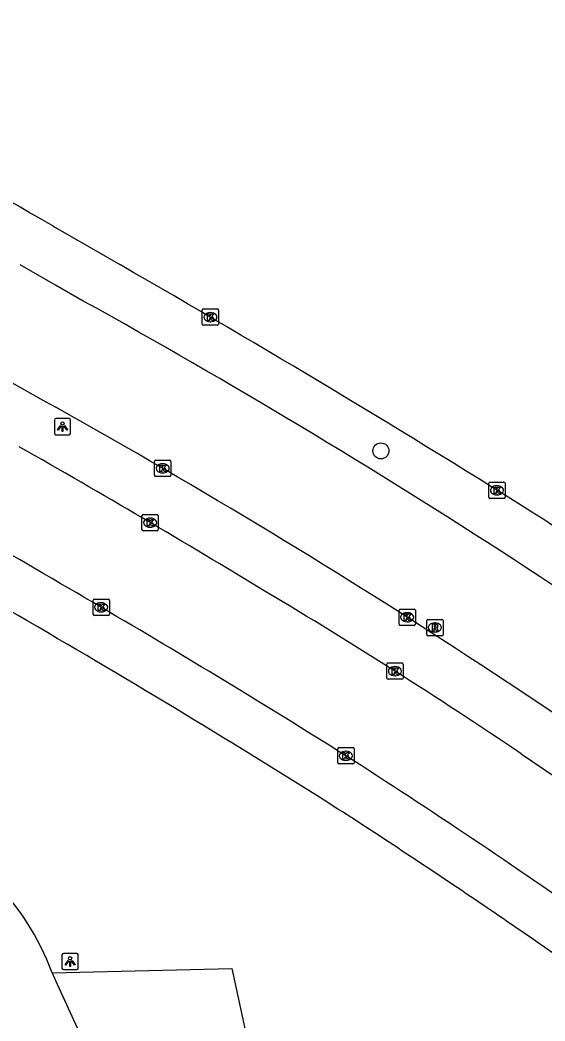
# Model space of a CAD drawing. Extents: x 161477 to 163040, y 383680 to 384868.
# Drawn here: x 162497.8 to 162530, y 384703.7 to 384765 of the extents above; entities that cross this region are included whole.
import ezdxf

# ---------------------------------------------------------------- set-up
doc = ezdxf.new("R2010")
doc.units = 0
for name, color, linetype in [('IMGEO_Boom', 7, 'Continuous'), ('IMGEO_Groenvoorziening', 7, 'Continuous'), ('IMGEO_Kolk', 7, 'Continuous'), ('IMGEO_Lichtpunt', 7, 'Continuous'), ('IMGEO_Rijbaan_lokaal_open', 7, 'Continuous'), ('IMGEO_Rijbaan_regionaal_gesloten', 7, 'Continuous'), ('IMGEO_Rioolput', 7, 'Continuous'), ('IMGEO_Voetpad_halfverhard', 7, 'Continuous'), ('IMGEO_Voetpad_open', 7, 'Continuous')]:
    doc.layers.add(name, color=color, linetype=linetype)

msp = doc.modelspace()

# ---------------------------------------------------------------- linework, layer by layer
at = {"layer": 'IMGEO_Boom'}
msp.add_circle((162519.909, 384738.62), 0.489, dxfattribs=at)
at = {"layer": 'IMGEO_Groenvoorziening'}
msp.add_lwpolyline([(162499.78, 384706.668), (162510.784, 384706.93), (162512.206, 384700.343), (162515.396, 384685.565), (162519.247, 384675.621)], dxfattribs=at)
at = {"layer": 'IMGEO_Kolk'}
for p, q in [((162509.049, 384747.308), (162509.901, 384747.308)), ((162508.974, 384746.382), (162508.974, 384747.234)), ((162509.462, 384747.088), (162509.487, 384747.088)), ((162509.975, 384747.234), (162509.975, 384746.382)), ((162509.901, 384746.308), (162509.049, 384746.308)), ((162509.485, 384746.528), (162509.46, 384746.528)), ((162506.051, 384737.125), (162506.051, 384737.977)), ((162506.126, 384738.051), (162506.978, 384738.051)), ((162506.539, 384737.831), (162506.564, 384737.831)), ((162507.052, 384737.977), (162507.052, 384737.125)), ((162506.978, 384737.051), (162506.126, 384737.051)), ((162506.562, 384737.271), (162506.537, 384737.271)), ((162526.516, 384735.782), (162526.516, 384736.634)), ((162526.591, 384736.708), (162527.443, 384736.708)), ((162527.004, 384736.488), (162527.029, 384736.488)), ((162527.517, 384736.634), (162527.517, 384735.782)), ((162527.443, 384735.708), (162526.591, 384735.708)), ((162527.027, 384735.928), (162527.002, 384735.928)), ((162505.284, 384733.798), (162505.284, 384734.65)), ((162505.359, 384734.724), (162506.211, 384734.724)), ((162505.772, 384734.504), (162505.797, 384734.504)), ((162506.285, 384734.65), (162506.285, 384733.798)), ((162505.795, 384733.944), (162505.77, 384733.944)), ((162506.211, 384733.724), (162505.359, 384733.724)), ((162502.362, 384729.544), (162503.214, 384729.544)), ((162502.287, 384728.618), (162502.287, 384729.47)), ((162502.775, 384729.324), (162502.8, 384729.324)), ((162503.288, 384729.47), (162503.288, 384728.618)), ((162521.093, 384728.934), (162521.945, 384728.934)), ((162503.214, 384728.544), (162502.362, 384728.544)), ((162502.798, 384728.764), (162502.773, 384728.764)), ((162521.018, 384728.008), (162521.018, 384728.86)), ((162521.506, 384728.714), (162521.531, 384728.714)), ((162522.019, 384728.86), (162522.019, 384728.008)), ((162521.945, 384727.934), (162521.093, 384727.934)), ((162521.529, 384728.154), (162521.504, 384728.154)), ((162520.271, 384724.709), (162520.271, 384725.561)), ((162520.346, 384725.635), (162521.198, 384725.635)), ((162520.759, 384725.415), (162520.784, 384725.415)), ((162521.272, 384725.561), (162521.272, 384724.709)), ((162521.198, 384724.635), (162520.346, 384724.635)), ((162520.782, 384724.855), (162520.757, 384724.855)), ((162517.264, 384719.528), (162517.264, 384720.38)), ((162517.339, 384720.454), (162518.191, 384720.454)), ((162518.265, 384720.38), (162518.265, 384719.528)), ((162517.752, 384720.234), (162517.777, 384720.234)), ((162518.191, 384719.454), (162517.339, 384719.454)), ((162517.775, 384719.674), (162517.75, 384719.674))]:
    msp.add_line(p, q, dxfattribs=at)
for points in [[(162509.049, 384747.308), (162509.901, 384747.308)], [(162508.974, 384746.382), (162508.974, 384747.234)], [(162509.295, 384747.008), (162509.418, 384747.008), (162509.418, 384746.857), (162509.548, 384747.008), (162509.712, 384747.008), (162509.566, 384746.857), (162509.719, 384746.608), (162509.567, 384746.608), (162509.482, 384746.772), (162509.418, 384746.705), (162509.418, 384746.608), (162509.295, 384746.608), (162509.295, 384747.008)], [(162509.975, 384747.234), (162509.975, 384746.382)], [(162509.901, 384746.308), (162509.049, 384746.308)], [(162506.051, 384737.125), (162506.051, 384737.977)], [(162506.126, 384738.051), (162506.978, 384738.051)], [(162506.372, 384737.751), (162506.495, 384737.751), (162506.495, 384737.6), (162506.625, 384737.751), (162506.789, 384737.751), (162506.643, 384737.6), (162506.796, 384737.351), (162506.644, 384737.351), (162506.559, 384737.515), (162506.495, 384737.448), (162506.495, 384737.351), (162506.372, 384737.351), (162506.372, 384737.751)], [(162507.052, 384737.977), (162507.052, 384737.125)], [(162506.978, 384737.051), (162506.126, 384737.051)], [(162526.516, 384735.782), (162526.516, 384736.634)], [(162526.591, 384736.708), (162527.443, 384736.708)], [(162526.837, 384736.408), (162526.96, 384736.408), (162526.96, 384736.257), (162527.09, 384736.408), (162527.254, 384736.408), (162527.108, 384736.257), (162527.261, 384736.008), (162527.109, 384736.008), (162527.024, 384736.172), (162526.96, 384736.105), (162526.96, 384736.008), (162526.837, 384736.008), (162526.837, 384736.408)], [(162527.517, 384736.634), (162527.517, 384735.782)], [(162527.443, 384735.708), (162526.591, 384735.708)], [(162505.284, 384733.798), (162505.284, 384734.65)], [(162505.359, 384734.724), (162506.211, 384734.724)], [(162505.605, 384734.424), (162505.728, 384734.424), (162505.728, 384734.273), (162505.858, 384734.424), (162506.022, 384734.424), (162505.876, 384734.273), (162506.029, 384734.024), (162505.877, 384734.024), (162505.792, 384734.188), (162505.728, 384734.121), (162505.728, 384734.024), (162505.605, 384734.024), (162505.605, 384734.424)], [(162506.285, 384734.65), (162506.285, 384733.798)], [(162506.211, 384733.724), (162505.359, 384733.724)], [(162502.362, 384729.544), (162503.214, 384729.544)], [(162502.287, 384728.618), (162502.287, 384729.47)], [(162502.608, 384729.244), (162502.731, 384729.244), (162502.731, 384729.093), (162502.861, 384729.244), (162503.025, 384729.244), (162502.879, 384729.093), (162503.032, 384728.844), (162502.88, 384728.844), (162502.795, 384729.008), (162502.731, 384728.941), (162502.731, 384728.844), (162502.608, 384728.844), (162502.608, 384729.244)], [(162503.288, 384729.47), (162503.288, 384728.618)], [(162521.093, 384728.934), (162521.945, 384728.934)], [(162503.214, 384728.544), (162502.362, 384728.544)], [(162521.018, 384728.008), (162521.018, 384728.86)], [(162521.339, 384728.634), (162521.462, 384728.634), (162521.462, 384728.483), (162521.592, 384728.634), (162521.756, 384728.634), (162521.61, 384728.483), (162521.763, 384728.234), (162521.611, 384728.234), (162521.526, 384728.398), (162521.462, 384728.331), (162521.462, 384728.234), (162521.339, 384728.234), (162521.339, 384728.634)], [(162522.019, 384728.86), (162522.019, 384728.008)], [(162521.945, 384727.934), (162521.093, 384727.934)], [(162520.271, 384724.709), (162520.271, 384725.561)], [(162520.346, 384725.635), (162521.198, 384725.635)], [(162520.592, 384725.335), (162520.715, 384725.335), (162520.715, 384725.184), (162520.845, 384725.335), (162521.009, 384725.335), (162520.863, 384725.184), (162521.016, 384724.935), (162520.864, 384724.935), (162520.779, 384725.099), (162520.715, 384725.032), (162520.715, 384724.935), (162520.592, 384724.935), (162520.592, 384725.335)], [(162521.272, 384725.561), (162521.272, 384724.709)], [(162521.198, 384724.635), (162520.346, 384724.635)], [(162517.264, 384719.528), (162517.264, 384720.38)], [(162517.339, 384720.454), (162518.191, 384720.454)], [(162518.265, 384720.38), (162518.265, 384719.528)], [(162517.585, 384720.154), (162517.708, 384720.154), (162517.708, 384720.003), (162517.838, 384720.154), (162518.002, 384720.154), (162517.856, 384720.003), (162518.009, 384719.754), (162517.857, 384719.754), (162517.772, 384719.918), (162517.708, 384719.851), (162517.708, 384719.754), (162517.585, 384719.754), (162517.585, 384720.154)], [(162518.191, 384719.454), (162517.339, 384719.454)]]:
    msp.add_lwpolyline(points, dxfattribs=at)
for centre, start, end in [((162509.051, 384747.232), 91.55205, 178.44795), ((162509.051, 384747.232), 91.55205, 178.44795), ((162509.899, 384747.232), 1.55205, 88.44795), ((162509.899, 384747.232), 1.55205, 88.44795), ((162509.051, 384746.384), 181.55205, 268.44795), ((162509.051, 384746.384), 181.55205, 268.44795), ((162509.899, 384746.384), 271.55205, 358.44795), ((162509.899, 384746.384), 271.55205, 358.44795), ((162506.128, 384737.975), 91.55205, 178.44795), ((162506.128, 384737.975), 91.55205, 178.44795), ((162506.976, 384737.975), 1.55205, 88.44795), ((162506.976, 384737.975), 1.55205, 88.44795), ((162506.128, 384737.127), 181.55205, 268.44795), ((162506.128, 384737.127), 181.55205, 268.44795), ((162506.976, 384737.127), 271.55205, 358.44795), ((162506.976, 384737.127), 271.55205, 358.44795), ((162526.593, 384736.632), 91.55205, 178.44795), ((162526.593, 384736.632), 91.55205, 178.44795), ((162527.441, 384736.632), 1.55205, 88.44795), ((162527.441, 384736.632), 1.55205, 88.44795), ((162526.593, 384735.784), 181.55205, 268.44795), ((162526.593, 384735.784), 181.55205, 268.44795), ((162527.441, 384735.784), 271.55205, 358.44795), ((162527.441, 384735.784), 271.55205, 358.44795), ((162505.361, 384734.648), 91.55205, 178.44795), ((162505.361, 384734.648), 91.55205, 178.44795), ((162506.209, 384734.648), 1.55205, 88.44795), ((162506.209, 384734.648), 1.55205, 88.44795), ((162505.361, 384733.8), 181.55205, 268.44795), ((162505.361, 384733.8), 181.55205, 268.44795), ((162506.209, 384733.8), 271.55205, 358.44795), ((162506.209, 384733.8), 271.55205, 358.44795), ((162502.364, 384729.468), 91.55205, 178.44795), ((162502.364, 384729.468), 91.55205, 178.44795), ((162503.212, 384729.468), 1.55205, 88.44795), ((162503.212, 384729.468), 1.55205, 88.44795), ((162521.095, 384728.858), 91.55205, 178.44795), ((162521.095, 384728.858), 91.55205, 178.44795), ((162521.943, 384728.858), 1.55205, 88.44795), ((162521.943, 384728.858), 1.55205, 88.44795), ((162502.364, 384728.62), 181.55205, 268.44795), ((162502.364, 384728.62), 181.55205, 268.44795), ((162503.212, 384728.62), 271.55205, 358.44795), ((162503.212, 384728.62), 271.55205, 358.44795), ((162521.095, 384728.01), 181.55205, 268.44795), ((162521.095, 384728.01), 181.55205, 268.44795), ((162521.943, 384728.01), 271.55205, 358.44795), ((162521.943, 384728.01), 271.55205, 358.44795), ((162520.348, 384725.559), 91.55205, 178.44795), ((162520.348, 384725.559), 91.55205, 178.44795), ((162521.196, 384725.559), 1.55205, 88.44795), ((162521.196, 384725.559), 1.55205, 88.44795), ((162520.348, 384724.711), 181.55205, 268.44795), ((162520.348, 384724.711), 181.55205, 268.44795), ((162521.196, 384724.711), 271.55205, 358.44795), ((162521.196, 384724.711), 271.55205, 358.44795), ((162517.341, 384720.378), 91.55205, 178.44795), ((162517.341, 384720.378), 91.55205, 178.44795), ((162518.189, 384720.378), 1.55205, 88.44795), ((162518.189, 384720.378), 1.55205, 88.44795), ((162517.341, 384719.53), 181.55205, 268.44795), ((162517.341, 384719.53), 181.55205, 268.44795), ((162518.189, 384719.53), 271.55205, 358.44795), ((162518.189, 384719.53), 271.55205, 358.44795)]:
    msp.add_arc(centre, 0.0765, start, end, dxfattribs=at)
for centre, major_axis, ratio, start_param, end_param in [((162509.461, 384746.808), (-0.387, 0.002), 0.722429, 4.712389, 7.853982), ((162509.486, 384746.808), (-0.39, 0.002), 0.717154, 1.570796, 4.712389), ((162506.538, 384737.551), (-0.387, 0.002), 0.722429, 4.712389, 7.853982), ((162506.563, 384737.551), (-0.39, 0.002), 0.717154, 1.570796, 4.712389), ((162527.003, 384736.208), (-0.387, 0.002), 0.722429, 4.712389, 7.853982), ((162527.028, 384736.208), (-0.39, 0.002), 0.717154, 1.570796, 4.712389), ((162505.771, 384734.224), (-0.387, 0.002), 0.722429, 4.712389, 7.853982), ((162505.796, 384734.224), (-0.39, 0.002), 0.717154, 1.570796, 4.712389), ((162502.774, 384729.044), (-0.387, 0.002), 0.722429, 4.712389, 7.853982), ((162502.799, 384729.044), (-0.39, 0.002), 0.717154, 1.570796, 4.712389), ((162521.505, 384728.434), (-0.387, 0.002), 0.722429, 4.712389, 7.853982), ((162521.53, 384728.434), (-0.39, 0.002), 0.717154, 1.570796, 4.712389), ((162520.758, 384725.135), (-0.387, 0.002), 0.722429, 4.712389, 7.853982), ((162520.783, 384725.135), (-0.39, 0.002), 0.717154, 1.570796, 4.712389), ((162517.751, 384719.954), (-0.387, 0.002), 0.722429, 4.712389, 7.853982), ((162517.776, 384719.954), (-0.39, 0.002), 0.717154, 1.570796, 4.712389)]:
    msp.add_ellipse(centre, major_axis=major_axis, ratio=ratio, start_param=start_param, end_param=end_param, dxfattribs=at)
at = {"layer": 'IMGEO_Lichtpunt'}
for p, q in [((162500.823, 384740.603), (162500.015, 384740.603)), ((162500.823, 384740.603), (162500.015, 384740.603)), ((162499.921, 384740.508), (162499.921, 384739.701)), ((162499.921, 384740.508), (162499.921, 384739.701)), ((162500.917, 384739.701), (162500.917, 384740.508)), ((162500.917, 384739.701), (162500.917, 384740.508)), ((162500.015, 384739.607), (162500.823, 384739.607)), ((162500.015, 384739.607), (162500.823, 384739.607)), ((162500.387, 384707.763), (162500.387, 384706.956)), ((162500.387, 384707.763), (162500.387, 384706.956)), ((162501.289, 384707.858), (162500.481, 384707.858)), ((162501.289, 384707.858), (162500.481, 384707.858)), ((162501.383, 384706.956), (162501.383, 384707.763)), ((162501.383, 384706.956), (162501.383, 384707.763)), ((162500.481, 384706.862), (162501.289, 384706.862)), ((162500.481, 384706.862), (162501.289, 384706.862))]:
    msp.add_line(p, q, dxfattribs=at)
for points in [[(162500.295, 384740.172), (162500.334, 384740.144), (162500.146, 384739.882), (162500.108, 384739.909), (162500.295, 384740.172)], [(162500.397, 384740.124), (162500.444, 384740.124), (162500.444, 384739.802), (162500.397, 384739.802), (162500.397, 384740.124)], [(162500.507, 384740.144), (162500.545, 384740.171), (162500.732, 384739.909), (162500.693, 384739.881), (162500.507, 384740.144)], [(162500.761, 384707.427), (162500.8, 384707.399), (162500.612, 384707.137), (162500.574, 384707.164), (162500.761, 384707.427)], [(162500.863, 384707.379), (162500.91, 384707.379), (162500.91, 384707.057), (162500.863, 384707.057), (162500.863, 384707.379)], [(162500.973, 384707.399), (162501.011, 384707.426), (162501.198, 384707.164), (162501.159, 384707.136), (162500.973, 384707.399)]]:
    msp.add_lwpolyline(points, dxfattribs=at)
for centre in [(162500.42, 384740.306), (162500.886, 384707.561)]:
    msp.add_circle(centre, 0.0994, dxfattribs=at)
for centre, start, end in [((162500.015, 384740.508), 90, 180), ((162500.015, 384740.508), 90, 180), ((162500.823, 384740.508), 0, 90), ((162500.823, 384740.508), 0, 90), ((162500.015, 384739.701), 180, 270), ((162500.015, 384739.701), 180, 270), ((162500.823, 384739.701), 270, 0), ((162500.823, 384739.701), 270, 360), ((162500.481, 384707.763), 90, 180), ((162500.481, 384707.763), 90, 180), ((162501.289, 384707.763), 0, 90), ((162501.289, 384707.763), 0, 90), ((162500.481, 384706.956), 180, 270), ((162500.481, 384706.956), 180, 270), ((162501.289, 384706.956), 270, 0), ((162501.289, 384706.956), 270, 360)]:
    msp.add_arc(centre, 0.0946, start, end, dxfattribs=at)
at = {"layer": 'IMGEO_Rijbaan_lokaal_open'}
msp.add_lwpolyline([(162528.497, 384720.08), (162533.466, 384716.703)], dxfattribs=at)
for centre, radius, start, end in [((162216.073, 384242.193), 570.999, 58.68285, 60.44078), ((161559.346, 383118.997), 1866.101, 59.630903, 60.200415), ((162343.073, 384445.147), 331.618, 56.00295, 59.20229), ((162218.448, 384243.672), 562.526, 57.85289, 59.63742), ((162292.802, 384368.278), 417.474, 54.85224, 57.39339)]:
    msp.add_arc(centre, radius, start, end, dxfattribs=at)
at = {"layer": 'IMGEO_Rijbaan_regionaal_gesloten'}
for points in [[(162472.204, 384756.813), (162484.498, 384750.01), (162499.393, 384741.625), (162500.002, 384741.286)], [(162499.832, 384752.395), (162500, 384752.298), (162503.292, 384750.389), (162503.97, 384750)], [(162501.694, 384747.794), (162500, 384748.764), (162497.819, 384750.008)]]:
    msp.add_lwpolyline(points, dxfattribs=at)
for centre, radius, start, end in [((162263.854, 384340.711), 474.52, 60.17858, 63.39779), ((162137.332, 384111.151), 736.581, 57.789377, 60.148309), ((162285.016, 384357.141), 446.721, 57.04165, 60.9848), ((162291.063, 384366.983), 428.67, 56.76126, 60.82945), ((162108.781, 384105.444), 756.923, 53.87856, 56.190876), ((162231.457, 384277.75), 542.475, 53.60693, 56.85695), ((162250.954, 384306.197), 501.496, 53.08199, 56.73517)]:
    msp.add_arc(centre, radius, start, end, dxfattribs=at)
at = {"layer": 'IMGEO_Rioolput'}
for p, q in [((162522.787, 384728.304), (162523.639, 384728.304)), ((162522.712, 384727.378), (162522.712, 384728.23)), ((162523.2, 384728.084), (162523.225, 384728.084)), ((162523.713, 384728.23), (162523.713, 384727.378)), ((162523.639, 384727.304), (162522.787, 384727.304)), ((162523.223, 384727.524), (162523.198, 384727.524))]:
    msp.add_line(p, q, dxfattribs=at)
for points in [[(162522.787, 384728.304), (162523.639, 384728.304)], [(162522.712, 384727.378), (162522.712, 384728.23)], [(162523.301, 384728.002), (162523.049, 384728.004), (162523.049, 384727.604)], [(162523.049, 384727.604), (162523.173, 384727.604), (162523.173, 384727.766), (162523.184, 384727.766)], [(162523.227, 384727.923), (162523.173, 384727.923), (162523.173, 384727.842)], [(162523.173, 384727.842), (162523.225, 384727.842)], [(162523.231, 384727.737), (162523.302, 384727.604), (162523.442, 384727.604), (162523.377, 384727.73)], [(162523.713, 384728.23), (162523.713, 384727.378)], [(162523.639, 384727.304), (162522.787, 384727.304)]]:
    msp.add_lwpolyline(points, dxfattribs=at)
for centre, radius, start, end in [((162522.789, 384728.228), 0.0765, 91.55205, 178.44795), ((162522.789, 384728.228), 0.0765, 91.55205, 178.44795), ((162523.637, 384728.228), 0.0765, 1.55205, 88.44795), ((162523.637, 384728.228), 0.0765, 1.55205, 88.44795), ((162523.183, 384727.713), 0.0533, 26.02933, 88.69889), ((162523.209, 384728.031), 0.19, 274.7715, 282.96867), ((162523.233, 384727.827), 0.0964, 77.00612, 93.18647), ((162523.247, 384727.884), 0.0378, 276.66336, 79.67722), ((162523.3, 384727.892), 0.109, 350.36119, 89.41601), ((162523.298, 384727.892), 0.112, 277.58423, 350.98172), ((162523.282, 384727.677), 0.108, 29.51342, 73.79051), ((162522.789, 384727.38), 0.0765, 181.55205, 268.44795), ((162522.789, 384727.38), 0.0765, 181.55205, 268.44795), ((162523.637, 384727.38), 0.0765, 271.55205, 358.44795), ((162523.637, 384727.38), 0.0765, 271.55205, 358.44795)]:
    msp.add_arc(centre, radius, start, end, dxfattribs=at)
for centre, major_axis, ratio, start_param, end_param in [((162523.199, 384727.804), (-0.387, 0.002), 0.722429, 4.712389, 7.853982), ((162523.224, 384727.804), (-0.39, 0.002), 0.717154, 1.570796, 4.712389)]:
    msp.add_ellipse(centre, major_axis=major_axis, ratio=ratio, start_param=start_param, end_param=end_param, dxfattribs=at)
at = {"layer": 'IMGEO_Voetpad_halfverhard'}
msp.add_lwpolyline([(162499.78, 384706.668), (162500, 384706.187), (162507.31, 384690.208)], dxfattribs=at)
msp.add_arc((162484.956, 384701.221), 15.793, 20.17398, 70.0935, dxfattribs=at)
at = {"layer": 'IMGEO_Voetpad_open'}
for centre, radius, start, end in [((162192.165, 384200.795), 609.809, 57.907633, 59.996927), ((162289.402, 384363.226), 420.557, 56.64112, 57.37369), ((162281.99, 384351.483), 434.441, 55.96714, 56.67636), ((162275.337, 384341.408), 446.513, 54.57245, 55.98318)]:
    msp.add_arc(centre, radius, start, end, dxfattribs=at)

doc.saveas('drawing.dxf')
